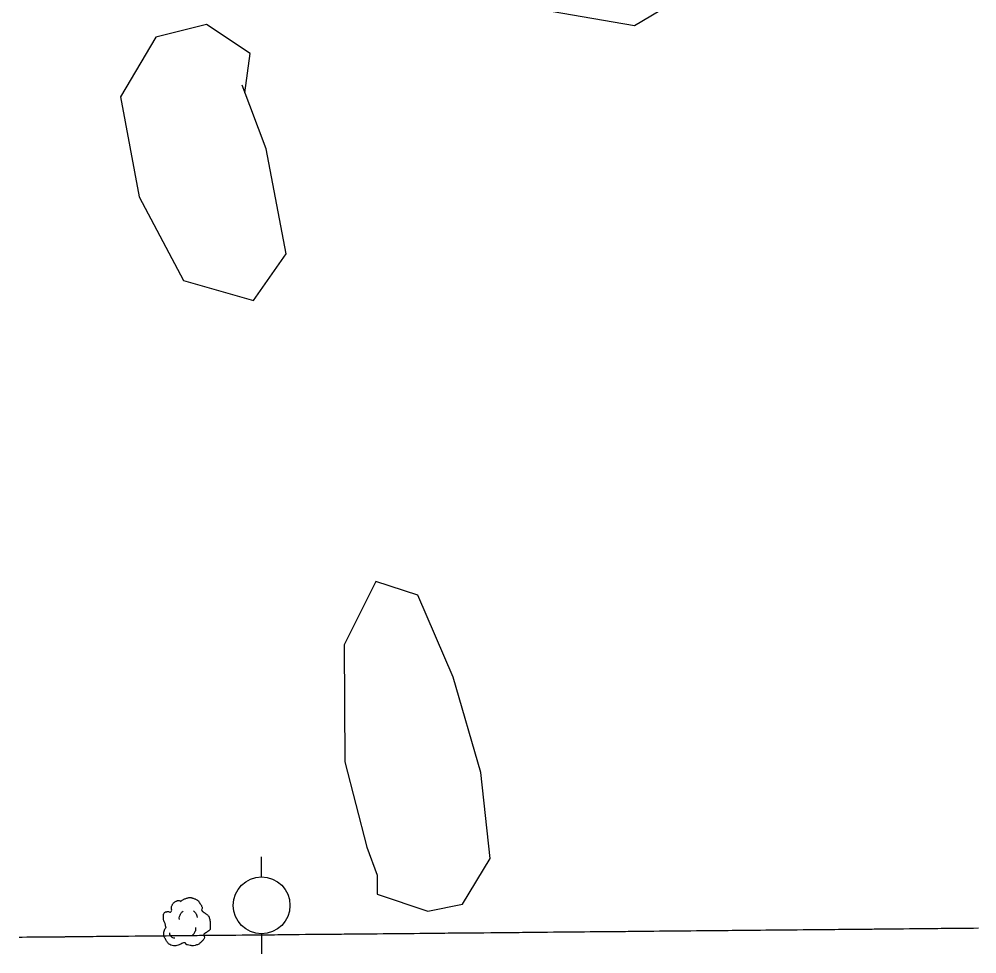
# Model space of a CAD drawing. Extents: x 2145380 to 2157287, y 139568 to 149130.
# Drawn here: x 2148835 to 2148969.9, y 143200.2 to 143331.8 of the extents above; entities that cross this region are included whole.
import ezdxf

# ---------------------------------------------------------------- set-up
doc = ezdxf.new("R2010")
doc.units = 0
for name, color, linetype in [('PR_PREVIOUSLY CONSTRUCTED', 7, 'Continuous'), ('TOPO_Power Pole', 7, 'Continuous'), ('TOPO_Tree', 7, 'Continuous'), ('TOPO_Tree Line', 7, 'Continuous')]:
    doc.layers.add(name, color=color, linetype=linetype)

# ---------------------------------------------------------------- blocks, each defined once
blk = doc.blocks.new('TREE')
at = {"layer": 'TOPO_Tree'}
for points in [[(-3.49, 17.6), (-3.07, 18.27), (-2.58, 18.8), (-1.9, 19.19), (-1.05, 19.68), (-0.19, 19.96), (0.74, 20.24), (1.62, 20.51), (2.51, 20.82), (3.39, 20.77), (4.1, 20.73), (4.8, 20.47), (5.51, 20.24), (6.43, 19.95), (7.32, 19.73), (8.15, 19.19), (9.36, 18.4), (10.02, 17.21), (10.8, 16.01), (11.24, 15.33), (11.58, 14.62), (11.86, 13.89), (12.17, 13.08), (11.37, 12.02), (11.86, 11.25), (12, 11.03), (12.18, 10.86), (12.39, 10.72), (12.91, 10.35), (13.45, 10.02), (13.97, 9.66), (14.7, 9.16), (15.41, 8.68), (16.09, 8.07), (16.7, 7.53), (16.93, 6.73), (17.15, 5.95), (17.59, 4.38), (17.71, 2.77), (17.68, 1.19), (17.65, -0.25), (17.83, -2.22), (16.62, -3.04), (15.47, -3.83), (14.31, -4.58), (13.16, -5.35)], [(-14.07, -0.4), (-14.17, 0.5), (-14.37, 1.38), (-14.6, 2.25), (-14.84, 3.17), (-15.47, 3.96), (-15.66, 4.9), (-15.8, 5.59), (-15.71, 6.31), (-15.66, 7.01), (-15.6, 7.91), (-15.72, 8.8), (-15.13, 9.66), (-14.62, 10.42), (-13.76, 10.49), (-13.02, 10.72), (-12.18, 10.98), (-11.06, 10), (-10.37, 10.72), (-9.4, 11.74), (-10.29, 13.28), (-9.84, 14.42), (-9.56, 15.15), (-9.32, 15.89), (-8.78, 16.54), (-8.18, 17.26), (-7.5, 17.68), (-6.67, 18.13), (-6.14, 18.41), (-5.61, 18.61), (-5.08, 18.66), (-4.55, 18.71), (-4.02, 18.54), (-3.49, 18.13)], [(-4.21, 5.09), (-4.46, 6.09), (-4.3, 7.21), (-3.84, 8.21), (-3.33, 9.34), (-2.71, 10.27), (-1.64, 10.97)], [(5.89, 11.15), (6.5, 10.68), (6.96, 10.17), (7.36, 9.5), (7.93, 8.56), (8.31, 7.6), (8.46, 6.56)], [(13.16, -5.34), (13.25, -5.81), (13.36, -6.28), (13.45, -6.75), (13.76, -8.52), (12.24, -10.03), (10.8, -11.51), (9.98, -12.34), (9.13, -12.77), (8.15, -13.1), (5.97, -13.83), (3.32, -13.56), (1.27, -13.1), (0.49, -12.92), (-0.06, -11.44), (-0.84, -11.51), (-2.04, -11.61), (-3.28, -12.78), (-4.55, -13.1), (-6.06, -13.47), (-7.77, -14.03), (-9.31, -13.62), (-11.36, -13.09), (-12.84, -11.41), (-14.07, -9.39), (-15.32, -7.35), (-15.61, -5.13), (-15.13, -3.04), (-14.87, -1.89), (-13.91, -0.75), (-13.54, 0.13)], [(-11.38, -4.46), (-11.47, -5.41), (-11.03, -6.32), (-10.09, -7.22), (-9.3, -7.97), (-8.49, -8.26), (-7.7, -8.14)], [(4.79, -6.29), (5.71, -5.66), (6.3, -4.92), (6.81, -3.91), (7.36, -2.81), (7.63, -1.7), (7.54, -0.6)]]:
    blk.add_open_spline(points, degree=3, dxfattribs=at)
blk = doc.blocks.new('POWPOL')
at = {"layer": 'TOPO_Power Pole'}
for p, q in [((0, 10.16), (0, 17.34)), ((0, -10.16), (0, -17.34))]:
    blk.add_line(p, q, dxfattribs=at)
blk.add_circle((0, 0), 10.16, dxfattribs=at)

msp = doc.modelspace()

# ---------------------------------------------------------------- linework, layer by layer
at = {"layer": 'PR_PREVIOUSLY CONSTRUCTED'}
msp.add_lwpolyline([(2148834.97, 143202.52), (2148835.4, 143202.53), (2148836.06, 143202.54), (2148836.4, 143202.54), (2148837.15, 143202.55), (2148837.4, 143202.55), (2148838.24, 143202.55), (2148838.4, 143202.56), (2148839.33, 143202.57), (2148839.4, 143202.57), (2148840.4, 143202.58), (2148840.42, 143202.58), (2148841.4, 143202.58), (2148841.51, 143202.59), (2148842.4, 143202.6), (2148842.6, 143202.6), (2148843.4, 143202.6), (2148843.69, 143202.61), (2148844.4, 143202.61), (2148844.78, 143202.62), (2148845.4, 143202.62), (2148845.88, 143202.63), (2148846.4, 143202.63), (2148846.97, 143202.64), (2148847.4, 143202.64), (2148848.06, 143202.65), (2148848.4, 143202.65), (2148849.15, 143202.66), (2148849.4, 143202.66), (2148850.24, 143202.67), (2148850.4, 143202.67), (2148851.33, 143202.68), (2148851.4, 143202.68), (2148852.4, 143202.69), (2148852.42, 143202.69), (2148853.4, 143202.7), (2148853.51, 143202.7), (2148854.4, 143202.71), (2148854.6, 143202.71), (2148855.4, 143202.72), (2148855.69, 143202.72), (2148856.4, 143202.73), (2148856.78, 143202.73), (2148857.4, 143202.74), (2148857.88, 143202.74), (2148858.4, 143202.75), (2148858.97, 143202.75), (2148859.4, 143202.76), (2148860.06, 143202.76), (2148860.4, 143202.77), (2148861.15, 143202.77), (2148861.4, 143202.77), (2148862.24, 143202.78), (2148862.4, 143202.78), (2148863.33, 143202.79), (2148863.4, 143202.79), (2148864.4, 143202.8), (2148864.42, 143202.8), (2148865.4, 143202.81), (2148865.51, 143202.81), (2148866.4, 143202.82), (2148866.6, 143202.82), (2148867.4, 143202.83), (2148867.69, 143202.83), (2148868.4, 143202.84), (2148868.78, 143202.85), (2148869.4, 143202.85), (2148869.87, 143202.85), (2148870.4, 143202.86), (2148870.96, 143202.86), (2148871.4, 143202.87), (2148872.06, 143202.88), (2148872.4, 143202.88), (2148873.15, 143202.89), (2148873.4, 143202.89), (2148874.24, 143202.9), (2148874.4, 143202.9), (2148875.33, 143202.91), (2148875.4, 143202.91), (2148876.4, 143202.92), (2148876.42, 143202.92), (2148877.4, 143202.93), (2148877.51, 143202.93), (2148878.4, 143202.94), (2148878.6, 143202.94), (2148879.4, 143202.94), (2148879.69, 143202.95), (2148880.4, 143202.95), (2148880.78, 143202.96), (2148881.4, 143202.96), (2148881.87, 143202.97), (2148882.4, 143202.97), (2148882.96, 143202.98), (2148883.4, 143202.98), (2148884.05, 143202.99), (2148884.4, 143202.99), (2148885.15, 143203), (2148885.4, 143203), (2148886.24, 143203.01), (2148886.4, 143203.01), (2148887.33, 143203.02), (2148887.4, 143203.02), (2148888.4, 143203.03), (2148888.42, 143203.03), (2148889.4, 143203.04), (2148889.51, 143203.04), (2148890.4, 143203.05), (2148890.6, 143203.05), (2148891.4, 143203.06), (2148891.69, 143203.06), (2148892.4, 143203.07), (2148892.78, 143203.07), (2148893.4, 143203.08), (2148893.87, 143203.08), (2148894.4, 143203.09), (2148894.96, 143203.09), (2148895.4, 143203.1), (2148896.05, 143203.1), (2148896.4, 143203.11), (2148897.15, 143203.11), (2148897.4, 143203.12), (2148898.24, 143203.12), (2148898.4, 143203.13), (2148899.33, 143203.13), (2148899.4, 143203.13), (2148900.4, 143203.14), (2148900.42, 143203.14), (2148901.4, 143203.15), (2148901.51, 143203.15), (2148902.4, 143203.16), (2148902.6, 143203.16), (2148903.4, 143203.17), (2148903.69, 143203.18), (2148904.4, 143203.18), (2148904.78, 143203.19), (2148905.4, 143203.19), (2148905.87, 143203.2), (2148906.4, 143203.2), (2148906.96, 143203.21), (2148907.4, 143203.21), (2148908.05, 143203.22), (2148908.4, 143203.22), (2148909.15, 143203.23), (2148909.4, 143203.23), (2148910.24, 143203.24), (2148910.4, 143203.24), (2148911.33, 143203.25), (2148911.4, 143203.25), (2148912.4, 143203.26), (2148912.42, 143203.26), (2148913.4, 143203.27), (2148913.51, 143203.27), (2148914.4, 143203.28), (2148914.6, 143203.28), (2148915.4, 143203.29), (2148915.48, 143203.29), (2148916.36, 143203.3), (2148916.4, 143203.3), (2148917.24, 143203.3), (2148917.4, 143203.31), (2148918.12, 143203.31), (2148918.4, 143203.32), (2148919.01, 143203.32), (2148919.4, 143203.32), (2148919.89, 143203.33), (2148920.4, 143203.33), (2148920.77, 143203.34), (2148921.4, 143203.34), (2148921.58, 143203.35), (2148921.58, 143203.35), (2148921.65, 143203.35), (2148922.4, 143203.35), (2148922.53, 143203.35), (2148923.4, 143203.36), (2148923.41, 143203.36), (2148924.29, 143203.37), (2148924.4, 143203.37), (2148925.18, 143203.38), (2148925.4, 143203.38), (2148926.06, 143203.39), (2148926.4, 143203.39), (2148926.94, 143203.4), (2148927.4, 143203.4), (2148927.82, 143203.4), (2148928.4, 143203.41), (2148928.7, 143203.41), (2148929.4, 143203.42), (2148929.58, 143203.42), (2148930.4, 143203.43), (2148930.46, 143203.43), (2148931.35, 143203.44), (2148931.4, 143203.44), (2148932.23, 143203.45), (2148932.4, 143203.45), (2148933.11, 143203.45), (2148933.4, 143203.46), (2148933.99, 143203.46), (2148934.4, 143203.47), (2148934.87, 143203.47), (2148935.4, 143203.48), (2148935.75, 143203.48), (2148936.4, 143203.49), (2148936.63, 143203.49), (2148937.4, 143203.49), (2148937.52, 143203.5), (2148938.4, 143203.51), (2148939.28, 143203.51), (2148939.4, 143203.51), (2148940.16, 143203.52), (2148940.4, 143203.52), (2148941.04, 143203.53), (2148941.4, 143203.53), (2148941.92, 143203.54), (2148942.4, 143203.54), (2148942.81, 143203.55), (2148943.4, 143203.55), (2148943.69, 143203.55), (2148944.4, 143203.56), (2148944.57, 143203.56), (2148945.4, 143203.57), (2148945.45, 143203.57), (2148946.33, 143203.58), (2148946.4, 143203.58), (2148947.21, 143203.59), (2148947.4, 143203.59), (2148948.09, 143203.6), (2148948.4, 143203.6), (2148948.98, 143203.6), (2148949.4, 143203.61), (2148949.56, 143203.61), (2148949.57, 143203.61), (2148949.86, 143203.61), (2148950.4, 143203.62), (2148950.74, 143203.62), (2148951.4, 143203.63), (2148951.62, 143203.63), (2148952.4, 143203.64), (2148952.5, 143203.64), (2148953.38, 143203.65), (2148953.4, 143203.65), (2148954.26, 143203.65), (2148954.4, 143203.66), (2148955.15, 143203.66), (2148955.4, 143203.67), (2148956.03, 143203.67), (2148956.4, 143203.67), (2148956.91, 143203.68), (2148957.4, 143203.68), (2148957.79, 143203.69), (2148958.4, 143203.69), (2148958.67, 143203.7), (2148959.4, 143203.7), (2148959.55, 143203.7), (2148960.4, 143203.71), (2148960.43, 143203.71), (2148961.32, 143203.72), (2148961.4, 143203.72), (2148962.2, 143203.73), (2148962.4, 143203.73), (2148963.08, 143203.74), (2148963.4, 143203.74), (2148963.96, 143203.75), (2148964.4, 143203.75), (2148964.84, 143203.76), (2148965.4, 143203.76), (2148965.72, 143203.76), (2148966.4, 143203.77), (2148966.41, 143203.77), (2148966.41, 143203.77), (2148966.6, 143203.77), (2148967.4, 143203.78), (2148967.49, 143203.78), (2148968.37, 143203.79), (2148968.4, 143203.79), (2148969.25, 143203.8), (2148969.4, 143203.8), (2148970.13, 143203.81)], dxfattribs=at)
at = {"layer": 'TOPO_Tree Line'}
for points in [[(2148919.1, 143356.56), (2148909.11, 143353.29), (2148906.05, 143348.13), (2148906.1, 143341.26), (2148909.93, 143332.91), (2148921.68, 143330.87), (2148931.59, 143336.78), (2148934.34, 143349.11), (2148924.44, 143356.4), (2148919.1, 143356.56)], [(2148866.78, 143321.38), (2148867.52, 143326.91), (2148861.37, 143331), (2148854.21, 143329.25), (2148849.27, 143320.81), (2148851.9, 143306.73), (2148858.15, 143294.96), (2148867.98, 143292.15), (2148872.61, 143298.7), (2148869.77, 143313.49), (2148866.38, 143322.45)], [(2148885.41, 143211.22), (2148885.43, 143208.58), (2148892.56, 143206.15), (2148897.45, 143207.14), (2148901.31, 143213.57), (2148900, 143225.71), (2148896.13, 143239.11), (2148891.13, 143250.67), (2148885.22, 143252.58), (2148880.78, 143243.65), (2148880.84, 143227.21), (2148883.94, 143215.2), (2148885.41, 143211.22)]]:
    msp.add_lwpolyline(points, dxfattribs=at)

# ---------------------------------------------------------------- block references
at = {"layer": 'TOPO_Power Pole', "xscale": 0.39370000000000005, "yscale": 0.3937000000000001}
msp.add_blockref('POWPOL', (2148869.13, 143206.99), dxfattribs=at)
at = {"layer": 'TOPO_Tree', "xscale": 0.19685000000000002, "yscale": 0.19685000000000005}
msp.add_blockref('TREE', (2148858.4, 143204), dxfattribs=at)

doc.saveas('drawing.dxf')
